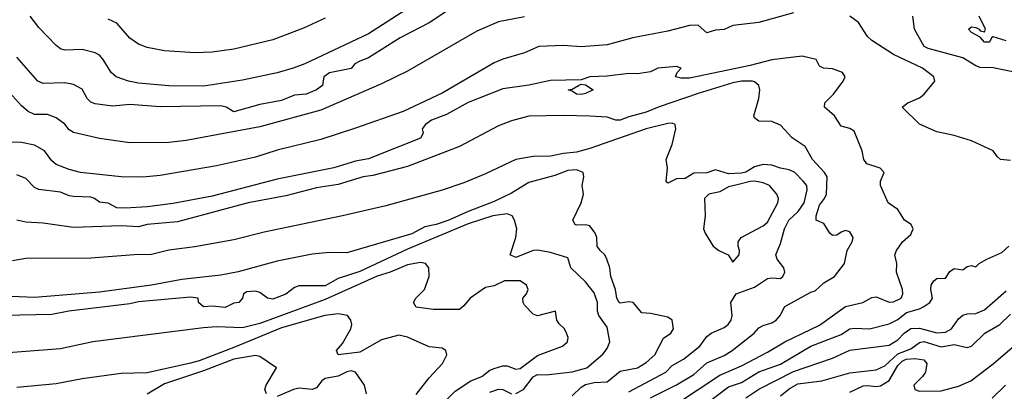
# Model space of a CAD drawing. Header units: metres. Extents: x -46681 to -43747, y -240911 to -237677.
# Tile 865 of 1056: x -44336 to -44223, y -239060 to -239017. Entities that reach past the tile are written whole.
import ezdxf

# ---------------------------------------------------------------- set-up
doc = ezdxf.new("R2010")
doc.units = ezdxf.units.M
doc.layers.add('CONTOUR_INDEX', color=1, linetype='Continuous')
doc.layers.add('CONTOUR_INTER', color=3, linetype='Continuous')

msp = doc.modelspace()

# ---------------------------------------------------------------- linework, layer by layer
at = {"layer": 'CONTOUR_INDEX'}
for points, elevation in [([(-44287.17, -239016.02), (-44289.1, -239017.29), (-44292.44, -239019.02), (-44296.1, -239021.33), (-44297.1, -239021.69), (-44297.66, -239022.02), (-44298.1, -239022.55), (-44300.6, -239023.07), (-44301.23, -239023.52), (-44301.4, -239024.52), (-44302.1, -239025.02), (-44303.29, -239025.52), (-44304.6, -239025.64), (-44306.1, -239026.25), (-44308.6, -239026.7), (-44311.6, -239027.54), (-44312.48, -239027.02), (-44313.1, -239026.87), (-44320.1, -239026.95), (-44323.6, -239026.7), (-44325.6, -239026.91), (-44327.6, -239026.61), (-44328.1, -239026.43), (-44328.5, -239026.02), (-44329.1, -239024.95), (-44330.1, -239024.41), (-44331.1, -239024.19), (-44333.6, -239024.28), (-44334.19, -239024.02), (-44336.6, -239021.25)], 120), ([(-44222.6, -239019.36), (-44224.1, -239018.91), (-44224.29, -239019.02), (-44224.54, -239019.52), (-44225.1, -239019.53), (-44225.6, -239018.95), (-44226.6, -239018.39), (-44226.96, -239018.02), (-44226.6, -239017.75), (-44226.1, -239017.82), (-44225.7, -239018.02), (-44225.6, -239018.22), (-44225.1, -239018.33), (-44224.98, -239018.02), (-44225.71, -239016.52)], 120), ([(-44266.1, -239059.8), (-44261.81, -239057.52), (-44261.1, -239056.77), (-44259.8, -239056.02), (-44257.91, -239054.52), (-44257.1, -239053.42), (-44256.6, -239053.05), (-44255.1, -239052.39), (-44254.63, -239052.02), (-44254.3, -239051.52), (-44254.17, -239051.02), (-44254.34, -239049.52), (-44253.7, -239048.52), (-44251.6, -239047.72), (-44250.1, -239046.74), (-44249.6, -239046.65), (-44248.6, -239046.73), (-44248.33, -239046.52), (-44248.1, -239046.02), (-44248.21, -239045.52), (-44249.01, -239044.52), (-44249.15, -239044.02), (-44248.6, -239042.72), (-44248.13, -239041.02), (-44247.66, -239040.02), (-44246.58, -239039.02), (-44245.89, -239038.02), (-44245.54, -239036.52), (-44245.59, -239036.02), (-44246, -239035.52), (-44246.97, -239034.52), (-44247.6, -239034.21), (-44248.6, -239034.03), (-44249.6, -239033.69), (-44250.6, -239033.6), (-44251.6, -239033.86), (-44252.6, -239034.48), (-44253.1, -239034.62), (-44254.6, -239034.68), (-44256.1, -239034.22), (-44257.1, -239034.58), (-44258.6, -239034.61), (-44259.6, -239035.23), (-44260.6, -239035.27), (-44261.6, -239035.75), (-44261.77, -239035.52), (-44261.63, -239034.02), (-44261.78, -239033.02), (-44261.1, -239031.29), (-44260.69, -239029.52), (-44260.75, -239029.02), (-44261.1, -239028.86), (-44261.6, -239028.87), (-44264.1, -239029.51), (-44270.6, -239031.77), (-44272.1, -239032.18), (-44273.6, -239032.33), (-44275.1, -239032.66), (-44277.1, -239032.67), (-44279.1, -239033.03), (-44282.6, -239034.69), (-44285.1, -239035.72), (-44287.6, -239036.57), (-44294.1, -239038.37), (-44299.1, -239039.53), (-44308.1, -239041.4), (-44311.6, -239042.28), (-44316.1, -239043.11), (-44319.1, -239043.49), (-44321.1, -239043.97), (-44323.1, -239044), (-44328.1, -239044.41), (-44335.6, -239044.45), (-44337.1, -239044.69)], 115), ([(-44248.6, -239060.27), (-44247.6, -239059.44), (-44246.6, -239058.87), (-44243.83, -239058.52), (-44240.6, -239057.62), (-44237.6, -239057.25), (-44236.6, -239056.78), (-44235.1, -239055.41), (-44233.6, -239054.86), (-44232.6, -239054.12), (-44232.1, -239053.99), (-44230.1, -239054.6), (-44228.6, -239054.33), (-44227.1, -239054.68), (-44226.6, -239054.54), (-44225.06, -239053.02), (-44223.33, -239052.02), (-44222.1, -239050.83)], 120), ([(-44307.86, -239060.02), (-44308.04, -239059.52), (-44307.89, -239059.02), (-44306.7, -239057.02), (-44308.6, -239055.71), (-44309.1, -239055.59), (-44311.6, -239056.03), (-44315.1, -239057.38), (-44319.6, -239058.87), (-44321.6, -239060.07)], 110), ([(-44296.31, -239060.02), (-44296.56, -239059.02), (-44297.6, -239057.54), (-44298.1, -239057.39), (-44298.6, -239057.49), (-44299.6, -239057.97), (-44301.1, -239058.27), (-44301.45, -239058.52), (-44302.1, -239059.33), (-44302.6, -239059.53), (-44304.1, -239059.37), (-44304.74, -239059.52), (-44306.6, -239060.34)], 110)]:
    msp.add_lwpolyline(points, dxfattribs=dict(at, elevation=elevation))
at = {"layer": 'CONTOUR_INTER'}
for points, elevation in [([(-44287.6, -239013.07), (-44296.1, -239018.57), (-44303.41, -239022.02), (-44304.77, -239022.52), (-44306.6, -239023.05), (-44310.6, -239023.89), (-44315.1, -239024.6), (-44319.1, -239024.56), (-44322.6, -239024.26), (-44323.75, -239024.02), (-44325.17, -239023.52), (-44325.75, -239023.02), (-44326.66, -239021.52), (-44327.1, -239021.03), (-44327.6, -239020.73), (-44329.1, -239020.37), (-44331.1, -239020.43), (-44331.6, -239020.27), (-44332.1, -239019.89), (-44334.1, -239017.84), (-44335.1, -239016.53)], 121), ([(-44278.1, -239016.61), (-44281.1, -239017.18), (-44283.6, -239018.26), (-44291.6, -239022.87), (-44294.6, -239024.31), (-44301.6, -239027.34), (-44308.6, -239029.29), (-44317.1, -239030.84), (-44319.1, -239031.07), (-44323.6, -239031.12), (-44327.1, -239030.6), (-44330.1, -239029.94), (-44330.6, -239029.62), (-44331.1, -239028.95), (-44332.1, -239028.24), (-44333.1, -239027.86), (-44334.6, -239027.86), (-44335.3, -239027.52), (-44336.1, -239026.84), (-44339.56, -239023.02), (-44341.35, -239020.02), (-44343.1, -239016.29)], 119), ([(-44247.1, -239016.14), (-44251.1, -239017.25), (-44254.1, -239017.61), (-44255.1, -239018.07), (-44256.1, -239018.15), (-44257.1, -239018.43), (-44258.1, -239017.58), (-44259.1, -239017.59), (-44261.6, -239018.26), (-44265.64, -239019.02), (-44268.6, -239019.83), (-44271.6, -239020.07), (-44273.6, -239019.89), (-44276.46, -239020.02), (-44278.1, -239020.75), (-44280.6, -239021.46), (-44281.6, -239021.9), (-44287.6, -239025.38), (-44292.1, -239027.5), (-44297.6, -239029.42), (-44301.6, -239030.74), (-44306.6, -239031.96), (-44309.1, -239032.76), (-44313.6, -239033.78), (-44320.1, -239034.86), (-44322.1, -239035.06), (-44324.6, -239035.02), (-44329.3, -239034.52), (-44330.6, -239034.19), (-44332.1, -239033.61), (-44332.6, -239033.2), (-44333.42, -239032.02), (-44334.6, -239031.38), (-44336.1, -239031.09), (-44338.1, -239031.02)], 118), ([(-44222.1, -239033.14), (-44223.25, -239033.02), (-44223.6, -239032.74), (-44224.11, -239032.02), (-44226.6, -239030.9), (-44228.6, -239030.26), (-44230.6, -239029.86), (-44232.6, -239028.98), (-44234.57, -239027.02), (-44233.93, -239026.52), (-44232.6, -239025.95), (-44232.05, -239025.52), (-44230.82, -239024.02), (-44230.92, -239023.52), (-44232.24, -239022.52), (-44235.6, -239020.94), (-44238.1, -239019.34), (-44238.6, -239018.88), (-44239.6, -239017.25), (-44240.6, -239016.51)], 118), ([(-44221.1, -239023.08), (-44224.1, -239022.46), (-44225.6, -239022.42), (-44226.1, -239022.25), (-44227.6, -239021.32), (-44231.6, -239020.26), (-44232.06, -239020.02), (-44233.18, -239018.02), (-44233.36, -239016.52)], 119), ([(-44301.1, -239016.75), (-44303.6, -239017.91), (-44307.1, -239019.27), (-44311.6, -239020.33), (-44314.1, -239020.69), (-44316.1, -239020.76), (-44319.6, -239020.5), (-44321.6, -239020.15), (-44322.6, -239019.76), (-44323.6, -239019.05), (-44325.1, -239017.35), (-44326.1, -239016.86)], 122), ([(-44260.6, -239061.16), (-44255.6, -239057.87), (-44253.1, -239056.78), (-44250.1, -239055.24), (-44248.09, -239054.02), (-44244.1, -239052.1), (-44241.1, -239049.95), (-44239.12, -239049.52), (-44238.1, -239048.91), (-44237.6, -239048.85), (-44236.1, -239049.46), (-44235.6, -239049.41), (-44234.72, -239049.02), (-44234.5, -239048.52), (-44234.56, -239048.02), (-44235.25, -239046.02), (-44235.21, -239045.02), (-44235.42, -239044.02), (-44235.24, -239043.52), (-44234.56, -239042.52), (-44233.6, -239041.68), (-44233.31, -239041.02), (-44233.54, -239040.52), (-44234.32, -239040.02), (-44235.1, -239038.81), (-44236.19, -239038.02), (-44237.07, -239036.02), (-44237.07, -239035.52), (-44236.65, -239034.52), (-44237.14, -239034.02), (-44238.65, -239033.52), (-44238.99, -239033.02), (-44239.2, -239032.02), (-44240.1, -239029.76), (-44240.6, -239029.45), (-44241.6, -239029.2), (-44242.38, -239028.02), (-44243.53, -239027.02), (-44243.49, -239026.52), (-44242.5, -239025.52), (-44241.39, -239024.02), (-44241.16, -239023.52), (-44241.48, -239023.02), (-44242.6, -239022.58), (-44243.67, -239022.52), (-44244.1, -239022.27), (-44244.51, -239021.52), (-44246.1, -239021.14), (-44249.6, -239021.55), (-44252.1, -239022.2), (-44259.1, -239023.68), (-44260.1, -239023.68), (-44260.71, -239023.52), (-44260.53, -239023.02), (-44260.04, -239022.52), (-44260.6, -239022.33), (-44262.75, -239022.52), (-44263.6, -239022.92), (-44265.1, -239023.16), (-44266.1, -239023.14), (-44268.6, -239023.43), (-44270.6, -239023.52), (-44271.6, -239023.87), (-44275.1, -239023.95), (-44277.6, -239024.49), (-44280.6, -239024.88), (-44284.6, -239026.48), (-44287.1, -239027.85), (-44288.82, -239028.52), (-44289.53, -239029.02), (-44289.91, -239029.52), (-44289.78, -239030.02), (-44290.1, -239030.58), (-44296.1, -239032.95), (-44297.6, -239033.23), (-44300.1, -239034), (-44306.6, -239035.31), (-44314.1, -239037.26), (-44318.6, -239038.11), (-44321.6, -239038.47), (-44324.1, -239038.65), (-44325.1, -239038.59), (-44326.1, -239038.08), (-44327.1, -239037.93), (-44327.67, -239037.52), (-44328.1, -239037.38), (-44330.1, -239037.3), (-44330.6, -239037.22), (-44331.6, -239036.8), (-44334.1, -239036.5), (-44334.6, -239036.25), (-44335.6, -239035.22), (-44336.6, -239034.79)], 117), ([(-44263.6, -239060.49), (-44260.6, -239058.97), (-44258.6, -239057.8), (-44257.1, -239056.45), (-44255.1, -239055.61), (-44254.18, -239055.02), (-44251.66, -239053.02), (-44251.1, -239052.43), (-44250.6, -239052.15), (-44249.6, -239051.86), (-44249.1, -239051.52), (-44248.64, -239051.02), (-44248.1, -239049.98), (-44245.1, -239048.32), (-44244.6, -239048.15), (-44243.6, -239047.22), (-44242.4, -239046.52), (-44241.23, -239045.02), (-44240.93, -239043.52), (-44240.36, -239042.52), (-44240.23, -239042.02), (-44240.6, -239041.37), (-44241.1, -239041.21), (-44241.6, -239041.39), (-44242.1, -239041.75), (-44242.6, -239041.79), (-44242.91, -239041.52), (-44243.6, -239040.4), (-44244.48, -239040.02), (-44244.51, -239039.52), (-44244.1, -239038.28), (-44243.52, -239037.52), (-44243.31, -239037.02), (-44243.24, -239035.02), (-44243.52, -239034.52), (-44244.92, -239033.02), (-44245.78, -239031.52), (-44247.26, -239030.52), (-44248.6, -239029.07), (-44249.6, -239028.64), (-44251.1, -239028.61), (-44251.6, -239028.24), (-44251.69, -239028.02), (-44251.12, -239026.02), (-44251, -239025.02), (-44251.1, -239024.5), (-44251.6, -239024.08), (-44251.84, -239024.02), (-44253.1, -239024.01), (-44254.1, -239024.21), (-44258.1, -239025.44), (-44262.6, -239026.95), (-44264.1, -239027.59), (-44266.1, -239028.11), (-44267.1, -239028.51), (-44267.6, -239028.49), (-44268.6, -239028.14), (-44270.6, -239028.04), (-44273.6, -239027.95), (-44277.6, -239028.06), (-44279.6, -239028.59), (-44281.1, -239029.14), (-44285.6, -239031.54), (-44291.6, -239033.85), (-44295.6, -239034.87), (-44296.7, -239035.02), (-44299.6, -239035.9), (-44302.1, -239036.29), (-44305.6, -239037.23), (-44309.95, -239038.02), (-44318.1, -239040.21), (-44321.6, -239040.51), (-44322.6, -239040.79), (-44324.6, -239040.68), (-44330.1, -239040.86), (-44333.6, -239040.35), (-44335.6, -239040.27), (-44336.6, -239040.01)], 116), ([(-44271.9, -239024.52), (-44271.6, -239024.37), (-44271.1, -239024.45), (-44270.2, -239025.02), (-44271.1, -239025.45), (-44271.6, -239025.55), (-44272.1, -239025.51), (-44272.6, -239025.16), (-44273.07, -239025.02), (-44272.6, -239024.92), (-44271.9, -239024.52)], 117), ([(-44272.6, -239060.26), (-44271.6, -239059.27), (-44271.1, -239058.95), (-44270.1, -239058.73), (-44268.6, -239058.65), (-44267.1, -239057.43), (-44265.1, -239057.02), (-44264.1, -239056.42), (-44263.1, -239055.52), (-44262.1, -239053.63), (-44261.25, -239053.02), (-44260.95, -239052.52), (-44261.11, -239051.52), (-44261.6, -239051.19), (-44263.6, -239050.76), (-44264.6, -239050.7), (-44265.6, -239049.5), (-44266.1, -239049.44), (-44267.1, -239049.6), (-44267.22, -239049.52), (-44267.47, -239049.02), (-44267.64, -239048.02), (-44268.18, -239046.52), (-44268.29, -239045.52), (-44268.61, -239044.52), (-44268.85, -239044.02), (-44269.41, -239043.52), (-44269.73, -239043.02), (-44269.78, -239042.02), (-44269.96, -239041.52), (-44270.6, -239040.68), (-44271.1, -239040.55), (-44272.1, -239040.59), (-44272.26, -239040.52), (-44272.54, -239040.02), (-44271.6, -239038.02), (-44271.31, -239037.02), (-44271.45, -239036.02), (-44271.27, -239035.02), (-44271.36, -239034.52), (-44272.1, -239034.22), (-44273.1, -239034.32), (-44274.6, -239034.87), (-44277.6, -239035.69), (-44279.6, -239036.91), (-44281.6, -239037.88), (-44284.6, -239039.01), (-44286.85, -239040.02), (-44288.28, -239040.52), (-44289.6, -239040.8), (-44291.1, -239041.61), (-44298.6, -239043.8), (-44300.6, -239043.74), (-44302.6, -239043.93), (-44306.6, -239044.74), (-44311.1, -239045.96), (-44313.1, -239046.36), (-44317.6, -239046.85), (-44321.08, -239047.52), (-44327.1, -239048.3), (-44334.6, -239048.91), (-44338.1, -239048.79)], 114), ([(-44253.6, -239035.97), (-44254.6, -239036.19), (-44255.6, -239036.77), (-44256.87, -239037.02), (-44257.36, -239037.52), (-44257.29, -239039.52), (-44257.5, -239041.02), (-44257.29, -239041.52), (-44256.37, -239043.02), (-44255.71, -239043.52), (-44254.63, -239044.02), (-44254.1, -239044.87), (-44253.39, -239044.02), (-44253.33, -239043.52), (-44253.5, -239043.02), (-44253.49, -239042.52), (-44253.15, -239042.02), (-44250.6, -239040.68), (-44250.1, -239040.27), (-44248.93, -239038.02), (-44248.84, -239037.52), (-44249.05, -239037.02), (-44249.86, -239036.02), (-44250.6, -239035.71), (-44251.6, -239035.53), (-44252.1, -239035.57), (-44253.6, -239035.97)], 114), ([(-44279.1, -239059.98), (-44278.24, -239059.52), (-44277.1, -239058.06), (-44276.6, -239057.81), (-44275.6, -239057.82), (-44272.6, -239057.48), (-44270.92, -239057.02), (-44269.1, -239055.47), (-44268.6, -239054.79), (-44268.29, -239054.02), (-44268.6, -239052.36), (-44269.55, -239051.02), (-44269.71, -239050.52), (-44269.69, -239049.52), (-44270.1, -239048.41), (-44271.1, -239047.14), (-44272.78, -239045.52), (-44273.1, -239044.35), (-44275.1, -239043.75), (-44276.6, -239043.48), (-44277.11, -239043.52), (-44279.1, -239044.31), (-44279.78, -239044.02), (-44279.1, -239042.02), (-44278.99, -239041.02), (-44279.25, -239040.02), (-44279.54, -239039.52), (-44280.1, -239039.28), (-44281.77, -239039.52), (-44284.6, -239040.46), (-44291.6, -239043.37), (-44297.1, -239045.95), (-44299.6, -239046.75), (-44301.1, -239047.59), (-44304.1, -239047.6), (-44304.6, -239047.77), (-44305.6, -239048.56), (-44307.1, -239049.11), (-44307.74, -239049.02), (-44308.6, -239048.35), (-44309.1, -239048.21), (-44310.1, -239048.29), (-44310.51, -239048.52), (-44310.6, -239049.02), (-44311.05, -239049.52), (-44311.6, -239049.59), (-44312.6, -239050.07), (-44314.1, -239049.91), (-44315.12, -239050.02), (-44315.69, -239049.52), (-44315.72, -239049.02), (-44316.6, -239048.89), (-44322.6, -239049.44), (-44323.6, -239049.67), (-44330.64, -239050.52), (-44332.6, -239050.87), (-44338.13, -239051.02)], 113), ([(-44256.98, -239061.02), (-44254.6, -239059.22), (-44253.1, -239058.73), (-44251.1, -239057.48), (-44248.6, -239056.59), (-44245.11, -239054.52), (-44241.6, -239053.2), (-44240.6, -239052.54), (-44240.1, -239052.45), (-44238.36, -239052.52), (-44236.1, -239051.98), (-44235.1, -239051.46), (-44234.1, -239050.65), (-44232.6, -239050.23), (-44232.1, -239049.98), (-44231.39, -239049.52), (-44231.09, -239049.02), (-44231.28, -239048.02), (-44231.24, -239047.52), (-44230.95, -239047.02), (-44230.6, -239046.73), (-44229.6, -239046.7), (-44229.1, -239045.92), (-44228.6, -239045.58), (-44227.6, -239045.76), (-44227.1, -239045.35), (-44226.6, -239045.26), (-44226.1, -239045.4), (-44225.72, -239045.02), (-44224.82, -239044.52), (-44223.1, -239043.76), (-44222.3, -239043.02)], 118), ([(-44288.1, -239061.77), (-44286.1, -239059.7), (-44284.29, -239058.52), (-44283.01, -239058.02), (-44282.1, -239057.28), (-44281.6, -239057.1), (-44280.6, -239056.8), (-44280.1, -239056.8), (-44279.1, -239057.17), (-44278.6, -239057.11), (-44276.6, -239055.62), (-44273.73, -239054.52), (-44273.15, -239054.02), (-44273.09, -239053.52), (-44273.26, -239053.02), (-44273.51, -239052.52), (-44274.1, -239051.98), (-44274.37, -239051.52), (-44274.53, -239050.52), (-44276.6, -239051.05), (-44277.1, -239050.85), (-44278.1, -239049.83), (-44278.28, -239049.52), (-44278.31, -239049.02), (-44277.88, -239048.52), (-44277.68, -239048.02), (-44277.88, -239047.52), (-44278.6, -239047.01), (-44280.4, -239047.02), (-44281.6, -239047.58), (-44282.6, -239047.76), (-44284.37, -239049.02), (-44285.1, -239049.9), (-44285.6, -239050.31), (-44288.6, -239050.3), (-44290.6, -239050.06), (-44290.89, -239049.52), (-44290.63, -239049.02), (-44289.63, -239048.02), (-44289.11, -239046.52), (-44289.12, -239045.52), (-44289.53, -239045.02), (-44290.1, -239044.89), (-44291.6, -239045.17), (-44293.6, -239046.01), (-44295.1, -239046.47), (-44301.1, -239049.15), (-44308.6, -239051.91), (-44310.6, -239052.42), (-44313.6, -239052.32), (-44315.1, -239052.41), (-44327.86, -239054.02), (-44331.6, -239054.84), (-44338.6, -239055.36)], 112), ([(-44252.6, -239060.5), (-44251.1, -239059.47), (-44247.1, -239057.45), (-44242.6, -239055.92), (-44240.6, -239054.98), (-44236.1, -239054.41), (-44235.1, -239053.82), (-44234.37, -239053.02), (-44233.6, -239052.51), (-44232.6, -239052.47), (-44230.6, -239052.99), (-44229.6, -239052.91), (-44228.92, -239052.52), (-44228.1, -239051.4), (-44227.6, -239050.97), (-44227.1, -239050.81), (-44226.1, -239050.77), (-44225.1, -239050.36), (-44222.6, -239048.15)], 119), ([(-44290.6, -239060.1), (-44289.1, -239058.18), (-44287.57, -239056.52), (-44287.06, -239055.52), (-44287.18, -239055.02), (-44287.6, -239054.78), (-44289.1, -239054.61), (-44291.6, -239053.51), (-44292.6, -239053.28), (-44294.6, -239053.82), (-44297.1, -239055.21), (-44299.6, -239055.52), (-44299.79, -239055.02), (-44299.1, -239054.22), (-44298.14, -239052.52), (-44298.01, -239052.02), (-44298.12, -239051.52), (-44298.51, -239051.02), (-44299.6, -239050.8), (-44301.13, -239051.02), (-44306.1, -239052.42), (-44311.6, -239054.69), (-44315.6, -239056.23), (-44316.6, -239056.5), (-44321.6, -239057.59), (-44324.6, -239057.69), (-44329.1, -239058.3), (-44332.1, -239058.86), (-44336.6, -239059.31)], 111), ([(-44240.6, -239059.82), (-44239.1, -239059.12), (-44238.6, -239059.05), (-44237.6, -239059.19), (-44237.1, -239059.11), (-44236.1, -239058.47), (-44235.1, -239056.75), (-44234.6, -239056.26), (-44234.12, -239056.02), (-44233.1, -239055.96), (-44232.1, -239056.11), (-44231.76, -239056.52), (-44231.91, -239057.52), (-44232.25, -239058.02), (-44233.25, -239059.02), (-44233.11, -239059.52), (-44232.6, -239059.7), (-44230.1, -239059.67), (-44228.1, -239059.16), (-44226.69, -239058.52), (-44224.1, -239056.55), (-44221.1, -239053.98)], 121), ([(-44282.1, -239059.82), (-44281.1, -239059.48), (-44280.6, -239059.54), (-44279.6, -239060.03)], 113), ([(-44224.22, -239060.52), (-44222.67, -239059.02)], 122)]:
    msp.add_lwpolyline(points, dxfattribs=dict(at, elevation=elevation))

doc.saveas('drawing.dxf')
